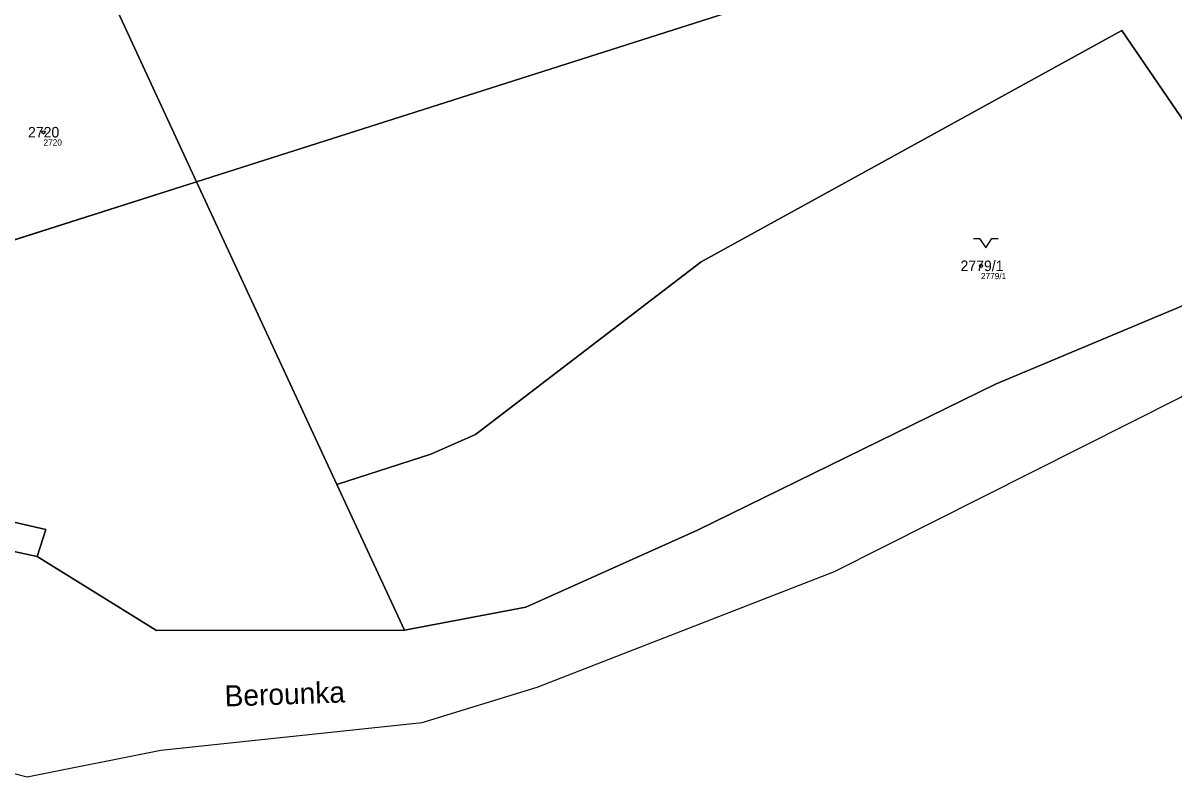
# Model space of a CAD drawing. Extents: x -751550 to -746116, y -1055108 to -1050700.
# Drawn here: x -747301.2 to -747115.1, y -1053963.8 to -1053841.9 of the extents above; entities that cross this region are included whole.
import ezdxf

# ---------------------------------------------------------------- set-up
doc = ezdxf.new("R2010")
doc.units = 0
for name, color, linetype in [('Definiční body', 7, 'Continuous'), ('Hranice parcel', 7, 'Continuous'), ('Parcelní čísla', 7, 'Continuous'), ('Polygon ku', 7, 'Continuous'), ('Polygon parcely', 7, 'Continuous'), ('Pop  PČ popisy', 7, 'Continuous'), ('Značky kultur', 7, 'Continuous')]:
    doc.layers.add(name, color=color, linetype=linetype)

msp = doc.modelspace()

# ---------------------------------------------------------------- linework, layer by layer
at = {"layer": 'Definiční body'}
for centre in [(-747297.85, -1053859.53), (-747146.31, -1053881.14)]:
    msp.add_circle(centre, 0.25, dxfattribs=at)
at = {"layer": 'Hranice parcel'}
for p, q in [((-747273.12, -1053867.53), (-747285.8, -1053840.16)), ((-747110.26, -1053862.51), (-747123.51, -1053843.1)), ((-747273.12, -1053867.53), (-747337.53, -1053888.08)), ((-747250.42, -1053916.52), (-747273.12, -1053867.53)), ((-747235.24, -1053911.61), (-747250.42, -1053916.52)), ((-747250.42, -1053916.52), (-747239.51, -1053940.07)), ((-747298.87, -1053928.16), (-747279.6, -1053940.12)), ((-747279.6, -1053940.12), (-747239.51, -1053940.07)), ((-747236.63, -1053955.04), (-747218.04, -1053949.28)), ((-747278.9, -1053959.5), (-747236.63, -1053955.04))]:
    msp.add_line(p, q, dxfattribs=at)
for points in [[(-747298.87, -1053928.16), (-747343.72, -1053918.5), (-747368.25, -1053911.99), (-747411.24, -1053897.04), (-747437.31, -1053887.1), (-747475.78, -1053872.19), (-747501.7, -1053863.59), (-747558.17, -1053842.26), (-747616.09, -1053826.87), (-747678.99, -1053811.96), (-747728.69, -1053800.3), (-747765.23, -1053793.39), (-747809.85, -1053786.91), (-747842.63, -1053787.61)], [(-747273.12, -1053867.53), (-747168.12, -1053834.01), (-747187.74, -1053810.41), (-747169.14, -1053799.4)], [(-747239.51, -1053940.07), (-747219.9, -1053936.34), (-747192.13, -1053923.92), (-747143.95, -1053900.31), (-747111.97, -1053886.87), (-747100.95, -1053876.14), (-747078.93, -1053850.11), (-747053.58, -1053827.22), (-747036.22, -1053808.53), (-747034.06, -1053805.36)], [(-747218.04, -1053949.28), (-747169.98, -1053930.59), (-747113.97, -1053902.39), (-747078.12, -1053872.91), (-747018.48, -1053813.7)], [(-747556.35, -1053835.92), (-747499.7, -1053856.62), (-747474, -1053866.62), (-747435.52, -1053881.53), (-747409.53, -1053891.71), (-747366.45, -1053906.37), (-747342.13, -1053913.55), (-747297.47, -1053923.78), (-747298.87, -1053928.16)], [(-747123.51, -1053843.1), (-747191.55, -1053880.5), (-747228.02, -1053908.43), (-747235.24, -1053911.61)], [(-747321.13, -1053949.1), (-747304.71, -1053962.71), (-747300.5, -1053963.83), (-747278.9, -1053959.5)]]:
    msp.add_lwpolyline(points, dxfattribs=at)
at = {"layer": 'Polygon ku'}
msp.add_lwpolyline([(-747304.71, -1053962.71), (-747300.5, -1053963.83), (-747278.9, -1053959.5), (-747236.63, -1053955.04), (-747218.04, -1053949.28), (-747169.98, -1053930.59), (-747113.97, -1053902.39), (-747078.12, -1053872.91), (-747018.48, -1053813.7), (-747034.06, -1053805.36), (-747040.36, -1053801.99), (-747110.02, -1053764.7), (-747085.04, -1053744.26), (-747072.14, -1053736), (-747019.29, -1053682.47), (-747014.95, -1053675.57), (-746963.31, -1053620.21), (-746929.26, -1053588.93), (-746906.22, -1053569.13)], dxfattribs=at)
at = {"layer": 'Polygon parcely'}
for points in [[(-747119.4, -1053769.95), (-747169.14, -1053799.4), (-747187.74, -1053810.41), (-747168.12, -1053834.01), (-747273.12, -1053867.53), (-747250.42, -1053916.52), (-747235.24, -1053911.61), (-747228.02, -1053908.43), (-747191.55, -1053880.5), (-747123.51, -1053843.1), (-747110.26, -1053862.51), (-747084.08, -1053843.94), (-747059.18, -1053820.52), (-747041.05, -1053802.75), (-747040.36, -1053801.99), (-747110.02, -1053764.7)], [(-747169.14, -1053799.4), (-747170.49, -1053796.47), (-747177.88, -1053799.95), (-747185.88, -1053803.66), (-747197.86, -1053809.56), (-747209.88, -1053814.12), (-747217.94, -1053816.11), (-747226.1, -1053818.26), (-747234.51, -1053820.89), (-747241.51, -1053823.07), (-747248.43, -1053825.79), (-747255.64, -1053828.62), (-747264.74, -1053832.1), (-747272.01, -1053834.88), (-747279.23, -1053837.65), (-747285.8, -1053840.16), (-747273.12, -1053867.53), (-747168.12, -1053834.01), (-747187.74, -1053810.41)], [(-747219.9, -1053936.34), (-747192.13, -1053923.92), (-747143.95, -1053900.31), (-747111.97, -1053886.87), (-747100.95, -1053876.14), (-747078.93, -1053850.11), (-747053.58, -1053827.22), (-747036.22, -1053808.53), (-747034.06, -1053805.36), (-747040.36, -1053801.99), (-747041.05, -1053802.75), (-747059.18, -1053820.52), (-747084.08, -1053843.94), (-747110.26, -1053862.51), (-747123.51, -1053843.1), (-747191.55, -1053880.5), (-747228.02, -1053908.43), (-747235.24, -1053911.61), (-747250.42, -1053916.52), (-747239.51, -1053940.07)], [(-747341.9, -1053869.03), (-747337.53, -1053888.08), (-747273.12, -1053867.53), (-747285.8, -1053840.16), (-747290.85, -1053827.69), (-747290.51, -1053825.61), (-747317.28, -1053836.69), (-747322.4, -1053841.75), (-747316.2, -1053859.74)], [(-747435.52, -1053881.53), (-747409.53, -1053891.71), (-747366.45, -1053906.37), (-747342.13, -1053913.55), (-747297.47, -1053923.78), (-747298.87, -1053928.16), (-747279.6, -1053940.12), (-747239.51, -1053940.07), (-747250.42, -1053916.52), (-747273.12, -1053867.53), (-747337.53, -1053888.08), (-747356.92, -1053889.06), (-747376.16, -1053890.5), (-747400.82, -1053879.78), (-747404.14, -1053878.33), (-747427.67, -1053868.11), (-747428.38, -1053866.4), (-747427.76, -1053870.07), (-747427.3, -1053872.78), (-747493.87, -1053853.46), (-747495.8, -1053852.9), (-747556.35, -1053835.92), (-747499.7, -1053856.62), (-747474, -1053866.62)]]:
    msp.add_lwpolyline(points, close=True, dxfattribs=at)
for points in [[(-747765.23, -1053793.39), (-747728.69, -1053800.3), (-747678.99, -1053811.96), (-747616.09, -1053826.87), (-747558.17, -1053842.26), (-747501.7, -1053863.59), (-747475.78, -1053872.19), (-747437.31, -1053887.1), (-747411.24, -1053897.04), (-747368.25, -1053911.99), (-747343.72, -1053918.5), (-747298.87, -1053928.16), (-747297.47, -1053923.78), (-747342.13, -1053913.55), (-747366.45, -1053906.37), (-747409.53, -1053891.71), (-747435.52, -1053881.53), (-747474, -1053866.62), (-747499.7, -1053856.62), (-747556.35, -1053835.92), (-747614.63, -1053821.77), (-747677.63, -1053805.81), (-747727.45, -1053794.74), (-747754.33, -1053789.83)], [(-747304.71, -1053962.71), (-747300.5, -1053963.83), (-747278.9, -1053959.5), (-747236.63, -1053955.04), (-747218.04, -1053949.28), (-747169.98, -1053930.59), (-747113.97, -1053902.39), (-747078.12, -1053872.91), (-747018.48, -1053813.7), (-747034.06, -1053805.36), (-747036.22, -1053808.53), (-747053.58, -1053827.22), (-747078.93, -1053850.11), (-747100.95, -1053876.14), (-747111.97, -1053886.87), (-747143.95, -1053900.31), (-747192.13, -1053923.92), (-747219.9, -1053936.34), (-747239.51, -1053940.07), (-747279.6, -1053940.12), (-747298.87, -1053928.16), (-747343.72, -1053918.5)]]:
    msp.add_lwpolyline(points, dxfattribs=at)
at = {"layer": 'Značky kultur'}
for p, q in [((-747147.52, -1053876.73), (-747146.52, -1053876.73)), ((-747146.52, -1053876.73), (-747145.52, -1053878.23)), ((-747145.52, -1053878.23), (-747144.52, -1053876.73)), ((-747144.52, -1053876.73), (-747143.52, -1053876.73))]:
    msp.add_line(p, q, dxfattribs=at)

# ---------------------------------------------------------------- texts
at = {"layer": 'Definiční body'}
for s, p in [('2720', (-747297.85, -1053861.69)), ('2779/1', (-747146.31, -1053883.3))]:
    msp.add_text(s, height=1, dxfattribs=at).set_placement(p)
at = {"layer": 'Parcelní čísla'}
for s, p in [('2720', (-747300.36, -1053860.38)), ('2779/1', (-747149.61, -1053881.99))]:
    msp.add_text(s, height=1.7, dxfattribs=at).set_placement(p)
at = {"layer": 'Pop  PČ popisy'}
msp.add_text('Berounka', height=3.4, rotation=2, dxfattribs=at).set_placement((-747268.52, -1053952.44))

doc.saveas('drawing.dxf')
